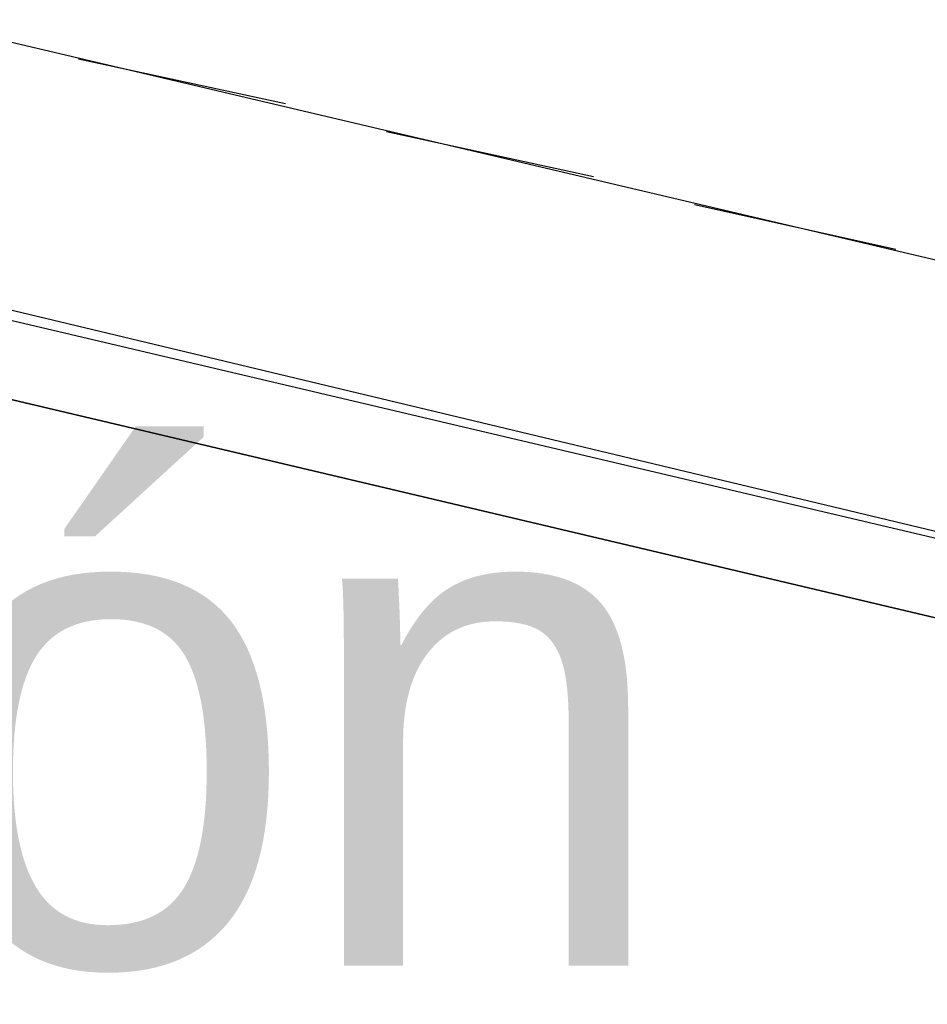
# Model space of a CAD drawing. Header units: feet. Extents: x -79 to 198, y -22 to 181.
# Tile 259 of 287: x 128.1 to 130.26, y 88.89 to 91.23. Entities that reach past the tile are written whole.
import ezdxf
from ezdxf.enums import TextEntityAlignment as Align

# ---------------------------------------------------------------- set-up
doc = ezdxf.new("R2010")
doc.units = ezdxf.units.FT
doc.layers.add('A-LINEA', color=7, linetype='CONTINUOUS')
doc.layers.add('A-NOMBRE-ESPACIO', color=2, linetype='CONTINUOUS')

msp = doc.modelspace()

# ---------------------------------------------------------------- linework, layer by layer
at = {"layer": 'A-LINEA'}
for p, q in [((130.4533, 90.6178), (127.9067, 91.2178)), ((128.24, 91.1378), (128.7333, 91.0311)), ((128.9733, 90.9644), (129.4667, 90.8578)), ((129.7067, 90.7911), (130.1867, 90.6844))]:
    msp.add_line(p, q, dxfattribs=at)
for points in [[(135.8933, 108.7111), (131.36, 89.5511), (124.5867, 91.1511), (124.44, 90.4978), (121.84, 91.1111), (121.3333, 88.9644), (118.2, 75.6978), (129.9467, 72.9244)], [(124.5867, 91.1511), (131.36, 89.5511), (135.2667, 106.0978)], [(130.4133, 89.9644), (127.64, 90.6178), (127.64, 90.6311), (127.64, 90.6444), (130.4267, 89.9778), (130.4267, 89.9644), (130.4133, 89.9644)]]:
    msp.add_lwpolyline(points, dxfattribs=at)

# ---------------------------------------------------------------- texts
at = {"layer": 'A-NOMBRE-ESPACIO'}
msp.add_text('Balcón', height=1.2, dxfattribs=at).set_placement((127.2, 88.9778), align=Align.CENTER)

doc.saveas('drawing.dxf')
